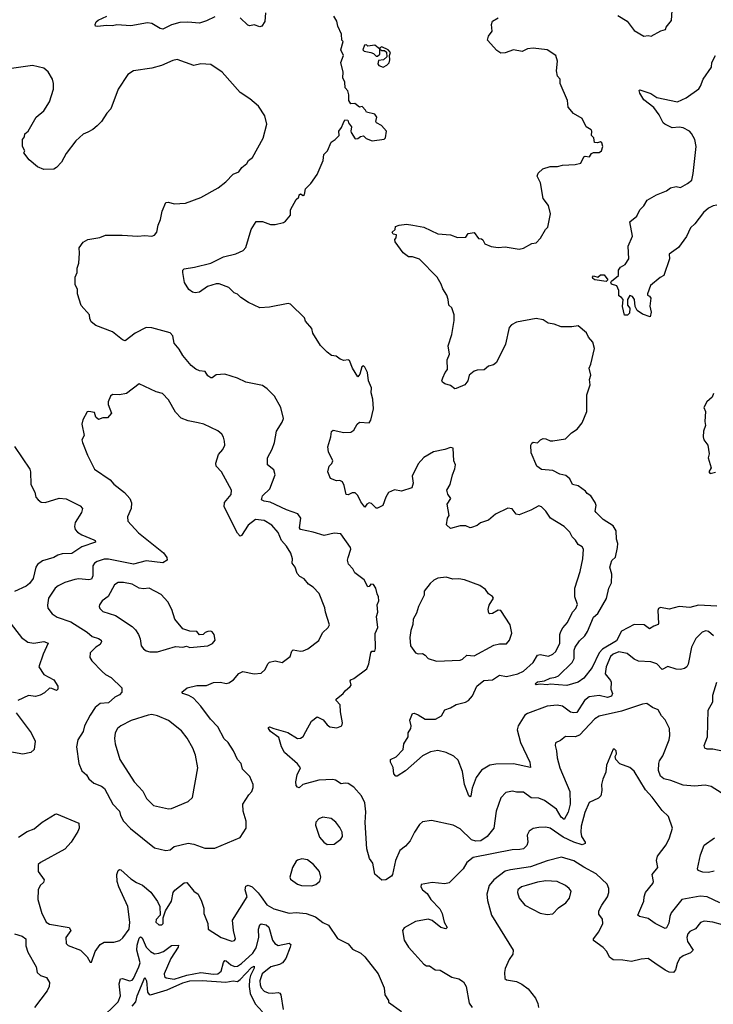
# Model space of a CAD drawing. Extents: x 2056909 to 2160450, y 827444 to 1016825.
# Tile 441 of 501: x 2114483 to 2119429, y 993658 to 1000680. Entities that reach past the tile are written whole.
import ezdxf

# ---------------------------------------------------------------- set-up
doc = ezdxf.new("R2010")
doc.units = 0

msp = doc.modelspace()

# ---------------------------------------------------------------- linework, layer by layer
at = {"layer": '0CON10XD'}
for points in [[(2118749.5, 1000709.5), (2118815, 1000668.8), (2118865, 1000602.5), (2118935, 1000562.5), (2118965, 1000567.5), (2118986.4, 1000563.6), (2119055, 1000600), (2119089.3, 1000610.7), (2119093.9, 1000626.1), (2119131.2, 1000675), (2119136.2, 1000745)], [(2115875, 1000700), (2115815, 1000671.4), (2115765, 1000656), (2115682.7, 1000662.7), (2115625, 1000659.2), (2115565, 1000642.5), (2115503.6, 1000613.6), (2115485, 1000616.7), (2115425, 1000653.8), (2115395, 1000657.5), (2115274.1, 1000635.9), (2115175.9, 1000644.1), (2115143.9, 1000636.1), (2115105, 1000638.6), (2115035, 1000630.8), (2115023.8, 1000635), (2115022, 1000645), (2115028, 1000665), (2115042.1, 1000677.9), (2115105, 1000705.7)], [(2117662.5, 995812.5), (2117684.5, 995825.5), (2117711.7, 995858.3), (2117743.8, 995926.2), (2117793, 995967), (2117855, 995973.1), (2117905, 996005.3), (2117955, 995996.4), (2118035, 996015.4), (2118075, 996034.5), (2118145.6, 996095), (2118175, 996148.8), (2118195, 996152), (2118255, 996140.6), (2118285, 996155.6), (2118305.3, 996174.7), (2118334.5, 996235), (2118335.6, 996295), (2118342.8, 996317.2), (2118356.4, 996343.6), (2118388.7, 996381.3), (2118424.7, 996455.3), (2118448, 996482), (2118460.2, 996509.8), (2118441.5, 996565), (2118441.4, 996625), (2118480, 996745), (2118500, 996835), (2118504.2, 996904.2), (2118495, 996921.2), (2118465, 996938), (2118447.4, 996967.4), (2118422.1, 996992.1), (2118405.6, 997025.6), (2118365.7, 997065.7), (2118267.5, 997125), (2118233.8, 997175), (2118203.8, 997205), (2118185, 997214), (2118127.6, 997182.4), (2118045, 997150), (2118023.9, 997153.9), (2117995, 997191.4), (2117965, 997197.1), (2117875, 997153.1), (2117825, 997112), (2117768.3, 997091.7), (2117745, 997074), (2117705, 997058), (2117695, 997056.2), (2117665, 997070), (2117625, 997071.2), (2117555, 997051.2), (2117527, 997077), (2117533.8, 997125), (2117546.2, 997145), (2117531.2, 997225), (2117556.7, 997265), (2117536.4, 997296.4), (2117530, 997325), (2117553.3, 997365), (2117570, 997435), (2117587, 997477), (2117590, 997505), (2117580, 997535), (2117573.6, 997623.6), (2117555, 997628.8), (2117515, 997614.2), (2117435, 997598.9), (2117365, 997557.5), (2117325, 997513.3), (2117282.5, 997425), (2117290, 997375), (2117278.3, 997341.7), (2117205, 997317.5), (2117155, 997326.2), (2117112.5, 997307.5), (2117094, 997275), (2117072.5, 997215), (2117035, 997196.7), (2117025, 997196.7), (2116990.5, 997230.5), (2116975.8, 997235.8), (2116957.5, 997225), (2116943.9, 997203.9), (2116915, 997240.6), (2116895, 997285.8), (2116875, 997307.1), (2116854.4, 997305.6), (2116825, 997291.4), (2116811.2, 997295), (2116797.3, 997357.3), (2116783.8, 997385), (2116765, 997392.9), (2116741.7, 997391.7), (2116698.3, 997408.3), (2116679.2, 997455), (2116689.4, 997495), (2116708, 997515), (2116716.2, 997535), (2116685, 997597.5), (2116679.2, 997635), (2116702, 997705), (2116706.4, 997743.6), (2116717.5, 997752.5), (2116795, 997737.1), (2116845, 997739.2), (2116865, 997754), (2116888.9, 997795), (2116905, 997809.4), (2116975, 997804), (2116987, 997823), (2117005.5, 997905.5), (2117000.8, 997975), (2116988.3, 998018.3), (2116990.8, 998055), (2116970.8, 998105), (2116963.8, 998165), (2116945, 998203.3), (2116935, 998211.2), (2116922, 998205), (2116907.5, 998152.5), (2116895, 998132.5), (2116855.6, 998195), (2116835, 998248.8), (2116825, 998253.8), (2116795, 998250), (2116768.3, 998258.3), (2116739.5, 998279.5), (2116706.4, 998286.4), (2116675, 998310), (2116627.7, 998357.7), (2116574.1, 998444.1), (2116567, 998477), (2116521.2, 998531.2), (2116513.3, 998555), (2116415, 998652.5), (2116397, 998657), (2116265, 998631.2), (2116195, 998626.2), (2116115, 998664), (2116059.5, 998699.5), (2116035, 998723.3), (2116012.7, 998732.7), (2115975, 998771.2), (2115905.8, 998795.8), (2115885, 998795.8), (2115822.3, 998777.7), (2115764.1, 998735.9), (2115735, 998731.2), (2115715, 998738), (2115690, 998755), (2115658, 998805), (2115646.4, 998876.4), (2115646.7, 998895), (2115655, 998903.3), (2115730, 998915), (2115845, 998943.8), (2115935, 998988.8), (2116025, 999009.2), (2116076.7, 999035), (2116095.8, 999055), (2116132.9, 999185), (2116168.3, 999241.7), (2116215, 999242), (2116270.3, 999220.3), (2116305, 999219.2), (2116365, 999233.8), (2116377.7, 999242.3), (2116413.3, 999285), (2116413.8, 999325), (2116455, 999397.5), (2116472.5, 999415), (2116475, 999430), (2116485, 999437.5), (2116505, 999427.5), (2116515, 999432.5), (2116521.2, 999475), (2116557.9, 999512.1), (2116603.2, 999576.8), (2116646, 999675), (2116651.7, 999718.3), (2116676.7, 999745), (2116703.6, 999806.4), (2116732.5, 999825), (2116760, 999855), (2116757.5, 999885), (2116778.7, 999911.3), (2116790.3, 999939.7), (2116802.5, 999965), (2116822.5, 999962.5), (2116827.5, 999945), (2116850, 999915), (2116843.3, 999885), (2116846.7, 999875), (2116875, 999830), (2116895, 999832.5), (2116913, 999847), (2116935, 999852.5), (2116953.9, 999833.9), (2116996.4, 999816.4), (2117081.7, 999828.3), (2117091.7, 999838.3), (2117097.5, 999885), (2117062.5, 999925), (2117026.7, 999945), (2117023.3, 999955), (2117030, 999985), (2117015, 1000006.7), (2116955, 1000020), (2116950, 1000035), (2116925, 1000060), (2116905, 1000057.5), (2116871.7, 1000081.7), (2116845, 1000080), (2116830, 1000105), (2116830, 1000145), (2116822.5, 1000172.5), (2116803.3, 1000195), (2116802.5, 1000235), (2116786.7, 1000265), (2116790, 1000305), (2116773.3, 1000375), (2116792.5, 1000425), (2116773.3, 1000465), (2116790, 1000525), (2116780, 1000535), (2116777, 1000577), (2116751.2, 1000635), (2116745, 1000670), (2116722.5, 1000705)], [(2116235, 1000730), (2116231.7, 1000668.3), (2116210, 1000635), (2116195, 1000628.8), (2116155, 1000643.8), (2116125, 1000636.7), (2116110.5, 1000640.5), (2116055, 1000693.3)], [(2117285.8, 999215.8), (2117365, 999201.2), (2117465, 999153.8), (2117556.1, 999146.1), (2117605, 999127.5), (2117665, 999130), (2117680, 999155), (2117725, 999162.5), (2117755, 999120), (2117777, 999117), (2117785, 999110), (2117800.7, 999080.7), (2117845, 999063.3), (2117895, 999056.7), (2117945, 999060), (2118045, 999044), (2118075, 999051.2), (2118135, 999083.3), (2118165, 999090), (2118197.3, 999122.7), (2118232.5, 999185), (2118248.3, 999201.7), (2118268, 999295), (2118253.3, 999355), (2118216.1, 999406.1), (2118196.1, 999516.1), (2118174.2, 999565), (2118181.2, 999585), (2118213.9, 999616.1), (2118265, 999633.3), (2118317.5, 999632.5), (2118355, 999642.5), (2118443.6, 999646.4), (2118485, 999657.5), (2118505, 999702.5), (2118515, 999706.7), (2118547.5, 999702.5), (2118560, 999725), (2118575, 999732.5), (2118615, 999733.3), (2118632.5, 999745), (2118641.2, 999775), (2118635, 999802.5), (2118625, 999810), (2118602.5, 999802.5), (2118582.5, 999805), (2118577, 999837), (2118560, 999855), (2118562.5, 999885), (2118557.5, 999895), (2118522.5, 999915), (2118493.8, 999975), (2118431.2, 1000011.2), (2118395, 1000057.5), (2118388.8, 1000105), (2118337.5, 1000225), (2118336.7, 1000255), (2118317, 1000277), (2118312, 1000315), (2118318.8, 1000385), (2118306.7, 1000425), (2118245, 1000464.2), (2118145, 1000476), (2118105, 1000472), (2118065, 1000454), (2118004.3, 1000465.7), (2117945, 1000443.3), (2117915, 1000442.5), (2117885, 1000460), (2117820, 1000535), (2117826.7, 1000563.3), (2117851.7, 1000598.3), (2117847.5, 1000645), (2117855, 1000670), (2117895, 1000692.5)], [(2117035, 1000420), (2117050, 1000435), (2117050, 1000470), (2117015, 1000497.5), (2116965, 1000492.5), (2116955, 1000500), (2116941.7, 1000498.3), (2116930, 1000465), (2116940, 1000455), (2116987, 1000447), (2117005, 1000440), (2117025, 1000420), (2117035, 1000420)], [(2117075, 1000342.5), (2117100, 1000355), (2117117, 1000373), (2117122.5, 1000395), (2117120, 1000425), (2117127.5, 1000445), (2117110, 1000465), (2117065, 1000487.5), (2117051.7, 1000478.3), (2117050, 1000470), (2117065, 1000460), (2117085, 1000460), (2117098.3, 1000448.3), (2117100, 1000415), (2117077, 1000393), (2117041.7, 1000388.3), (2117037.5, 1000365), (2117045, 1000352.5), (2117075, 1000342.5)], [(2119485, 995166), (2119415, 995212), (2119372.3, 995222.3), (2119295, 995214.4), (2119215, 995221.5), (2119125.4, 995255.4), (2119076.3, 995266.3), (2119052.2, 995285), (2119037.5, 995325), (2119040, 995375), (2119045.5, 995394.5), (2119069.1, 995430.9), (2119114.3, 995545), (2119120, 995575), (2119115.8, 995625), (2119085, 995686.7), (2119060, 995715), (2119035, 995758.8), (2118995, 995774), (2118955, 995803.8), (2118925, 995800), (2118775, 995748.2), (2118615, 995713.9), (2118585, 995694.5), (2118475, 995578.2), (2118445, 995565.4), (2118375, 995567.5), (2118340.5, 995539.5), (2118305, 995522.5), (2118300.8, 995505), (2118311.9, 995465), (2118315.6, 995415.6), (2118335.8, 995344.2), (2118405.5, 995175), (2118409.1, 995085), (2118395, 995029.2), (2118365, 994975.7), (2118345, 994993.6), (2118310.3, 995050.3), (2118225, 995112.1), (2118185, 995128.5), (2118131.1, 995131.1), (2118075, 995170.5), (2118025, 995171.5), (2117998.3, 995178.3), (2117950.6, 995169.4), (2117915, 995131.2), (2117881.4, 995035), (2117863.1, 994915), (2117816.2, 994855), (2117770.8, 994825), (2117735, 994820.7), (2117705, 994830.7), (2117625, 994909.4), (2117575, 994936.9), (2117418.8, 994968.8), (2117355, 994960), (2117335, 994941.2), (2117297.5, 994885), (2117268, 994825), (2117235, 994786.2), (2117194.2, 994755), (2117161.9, 994685), (2117142.3, 994585), (2117135, 994573.1), (2117093.9, 994546.1), (2117065, 994543.3), (2117015, 994586.2), (2117000, 994665), (2116978.3, 994698.3), (2116958, 994768), (2116946.7, 994955), (2116951.3, 995031.3), (2116943.3, 995095), (2116920.8, 995145), (2116866.4, 995206.4), (2116825, 995232.5), (2116805, 995235.7), (2116775, 995230), (2116735, 995256.5), (2116715, 995262.1), (2116615, 995256.2), (2116502.5, 995225), (2116475, 995203.3), (2116465, 995206.2), (2116455, 995220), (2116452.5, 995245), (2116460.5, 995295), (2116485.8, 995345), (2116465, 995372.9), (2116371.5, 995455), (2116349.1, 995495), (2116331.1, 995561.1), (2116272.5, 995605), (2116256.2, 995625), (2116256.7, 995633.3), (2116265, 995638), (2116294.2, 995624.2), (2116395, 995595.8), (2116465, 995553.8), (2116485, 995556.2), (2116505, 995568.8), (2116523, 995603), (2116562.9, 995677.1), (2116605, 995708.8), (2116646.7, 995686.7), (2116675, 995650.8), (2116695, 995637.1), (2116745, 995630.8), (2116780, 995645), (2116785.8, 995665), (2116770, 995745), (2116768, 995795), (2116740.8, 995825), (2116740, 995835), (2116790, 995875), (2116803.3, 995895), (2116838.8, 995925), (2116846.2, 995935), (2116840, 995965), (2116845, 995972.5), (2116865, 995981.2), (2116958.5, 996051.5), (2116972.8, 996087.2), (2116986.2, 996165), (2116995, 996176.2), (2117015, 996177.5), (2117021.2, 996195), (2117017.3, 996302.7), (2117037.5, 996345), (2117028, 996425), (2117037.5, 996455), (2117032.5, 996507.5), (2117044, 996536), (2117042.5, 996565), (2117031.4, 996585), (2117022, 996625), (2117005, 996653.3), (2116987.5, 996655), (2116975, 996637.5), (2116965, 996636.7), (2116938.6, 996685), (2116872.5, 996735), (2116858, 996765), (2116828.3, 996798.3), (2116821.2, 996825), (2116825.8, 996844.2), (2116843.3, 996905), (2116841.2, 996915), (2116774.1, 997014.1), (2116725, 997019.4), (2116655, 997000.9), (2116575, 997026.2), (2116485, 997044.4), (2116477.1, 997057.1), (2116488.1, 997125), (2116466.3, 997156.3), (2116385, 997184.1), (2116269.1, 997239.1), (2116225, 997247.3), (2116207, 997257), (2116214.4, 997285), (2116265.5, 997335), (2116304.2, 997435), (2116295, 997470), (2116250, 997505), (2116249.2, 997555), (2116282.6, 997617.4), (2116299.4, 997665), (2116313.1, 997745), (2116355, 997810), (2116364, 997835), (2116345.8, 997915), (2116298.8, 997995), (2116248.3, 998048.3), (2116215, 998072), (2116095, 998096.2), (2116035, 998124), (2115945, 998151.2), (2115885, 998148), (2115855, 998126.7), (2115845, 998126.2), (2115825, 998141.2), (2115805, 998171.2), (2115765, 998175.6), (2115738, 998188), (2115705, 998214.3), (2115645.7, 998285.7), (2115620.7, 998330.7), (2115585, 998373.3), (2115575.8, 998425), (2115555, 998447.1), (2115425, 998483.3), (2115385, 998484.2), (2115306.2, 998445), (2115235, 998388.8), (2115215.9, 998395.9), (2115145, 998453.8), (2115025, 998498.8), (2114992.5, 998525), (2114981.7, 998548.3), (2114980, 998575), (2114921.7, 998641.7), (2114895.8, 998725), (2114893.8, 998755), (2114877.5, 998792.5), (2114878.8, 998845), (2114892, 998878), (2114892.3, 998907.7), (2114903.8, 998945), (2114910, 999015), (2114907, 999053), (2114935, 999093.3), (2114967.7, 999112.3), (2115055, 999128), (2115095, 999143.8), (2115214.1, 999144.1), (2115325, 999135.6), (2115375, 999140), (2115424.1, 999135.9), (2115445, 999144.2), (2115460, 999165), (2115471.2, 999215), (2115488, 999255), (2115498.8, 999315), (2115524.1, 999375.9), (2115545, 999378.8), (2115585, 999367.5), (2115665, 999372), (2115775, 999411.2), (2115898.6, 999481.4), (2115953.3, 999525), (2116005, 999578), (2116045, 999596.2), (2116066.7, 999625), (2116103.3, 999655), (2116115, 999676.2), (2116142.5, 999697.5), (2116218.1, 999835), (2116244.4, 999935), (2116230.8, 999995), (2116185, 1000063.8), (2116123.8, 1000115), (2116055, 1000160), (2115926.2, 1000305), (2115845, 1000361.2), (2115775, 1000366.2), (2115725, 1000354.2), (2115605, 1000395.6), (2115575, 1000390), (2115495, 1000353.1), (2115425, 1000333.8), (2115295, 1000315.8), (2115255, 1000290), (2115186, 1000185), (2115133.8, 1000045), (2115105, 1000013.3), (2115066.2, 999955), (2115035.9, 999924.1), (2115005, 999896.7), (2114967.5, 999877.5), (2114935, 999863.3), (2114884.1, 999815.9), (2114815, 999726.7), (2114780, 999665), (2114745, 999626.7), (2114725, 999613.3), (2114655, 999612.5), (2114610.7, 999630.7), (2114550.7, 999680.7), (2114511.7, 999731.7), (2114520, 999745), (2114502.5, 999775), (2114502.5, 999825), (2114517.5, 999845), (2114520, 999865), (2114542.5, 999885), (2114600, 999985), (2114655, 1000031.2), (2114694.2, 1000095), (2114724.2, 1000185), (2114724.2, 1000225), (2114715.6, 1000255.6), (2114685, 1000308.8), (2114655.5, 1000335.5), (2114575, 1000352.9), (2114275, 1000310)], [(2119455, 999356.9), (2119427.9, 999352.1), (2119395, 999336), (2119359.2, 999305), (2119296.8, 999223.2), (2119266.2, 999195), (2119238.8, 999135), (2119180, 999055), (2119115, 999007.5), (2119116, 998975), (2119077.5, 998855), (2119049.3, 998840.7), (2118982.5, 998785), (2118960, 998725), (2118960, 998715), (2118975, 998707.5), (2118983.3, 998695), (2118976.4, 998636.4), (2118986.2, 998595), (2118978.3, 998561.7), (2118925, 998580), (2118887, 998607), (2118872.5, 998635), (2118866.7, 998685), (2118852.5, 998705), (2118835, 998712.5), (2118816.7, 998685), (2118817.5, 998645), (2118833, 998623), (2118832.5, 998587.5), (2118816.4, 998573.6), (2118795, 998572.5), (2118782.5, 998635), (2118786.7, 998685), (2118775, 998700), (2118755, 998710), (2118755, 998750), (2118741.7, 998781.7), (2118702.5, 998795), (2118697.5, 998805), (2118702.5, 998815), (2118753.8, 998855), (2118753.3, 998895), (2118767.5, 998915), (2118800, 998935), (2118826.4, 998973.6), (2118823.3, 999065), (2118853.6, 999136.4), (2118835, 999237.5), (2118885, 999280), (2118906.4, 999323.6), (2118935, 999352.5), (2118957.7, 999392.3), (2119025, 999432), (2119095, 999460), (2119125, 999480.8), (2119165, 999490.8), (2119195, 999484.2), (2119245, 999512), (2119276, 999535), (2119285.6, 999584.4), (2119306.5, 999775), (2119296.9, 999825), (2119275, 999867.5), (2119259.2, 999885), (2119215, 999910), (2119185, 999914), (2119135, 999910), (2119084.5, 999934.5), (2119072.5, 999945), (2119042.1, 1000002.1), (2119005, 1000054), (2118935, 1000108.8), (2118904.2, 1000155), (2118900, 1000175), (2118905, 1000180), (2118985, 1000153.8), (2119026.1, 1000126.1), (2119175, 1000095.5), (2119235, 1000122.5), (2119325, 1000187.5), (2119337.5, 1000205), (2119356, 1000255), (2119417.4, 1000342.6), (2119420, 1000375), (2119444, 1000425)], [(2119455, 996497.1), (2119324.1, 996505.9), (2119262.9, 996487.1), (2119185, 996495.2), (2119115, 996476.5), (2119051.9, 996488.1), (2119038.3, 996481.7), (2119032.7, 996467.3), (2119039.2, 996375), (2119035, 996366.7), (2119005, 996355.8), (2118975, 996335.7), (2118935.3, 996365.3), (2118865, 996367.1), (2118775, 996319.2), (2118738.4, 996251.6), (2118639.9, 996190.1), (2118614.6, 996165), (2118565, 996061.5), (2118505, 995983.3), (2118466.2, 995955), (2118385, 995933.1), (2118265, 995941.2), (2118244.1, 995935.9), (2118195, 995941.9), (2118165, 995936.7), (2118160, 995945), (2118175, 995958.6), (2118225, 995964.2), (2118265, 995984.4), (2118305, 995990.9), (2118325, 996000.5), (2118422.2, 996095), (2118437.7, 996125), (2118437.5, 996185), (2118443.1, 996205), (2118475, 996250.9), (2118514.2, 996285.7), (2118533.2, 996316.8), (2118575, 996419.4), (2118605.4, 996445), (2118667.5, 996552.5), (2118685.3, 996625), (2118703.2, 996665), (2118704.6, 996725), (2118690.3, 996775), (2118705, 996824.2), (2118731.7, 996848.3), (2118746.1, 996915), (2118748.4, 996945), (2118739.2, 996975), (2118735.9, 997035), (2118715, 997070), (2118644.2, 997115), (2118594.3, 997165), (2118587.8, 997175), (2118593.9, 997215), (2118587.8, 997237.8), (2118555, 997284), (2118530.3, 997300.3), (2118518.9, 997318.9), (2118465, 997356.2), (2118425.7, 997365.7), (2118406.1, 997406.1), (2118378.5, 997428.5), (2118335, 997438.1), (2118285, 997465.6), (2118205, 997472), (2118170, 997495), (2118130.7, 997590.7), (2118127.5, 997645), (2118135, 997660), (2118145, 997667.5), (2118175, 997662.5), (2118196.7, 997685), (2118215, 997694), (2118235, 997692), (2118265, 997676.7), (2118285, 997676.7), (2118375, 997690), (2118418.8, 997735), (2118459.1, 997760.9), (2118493.8, 997805), (2118528, 997885), (2118527.5, 998005), (2118550.6, 998075), (2118546.2, 998115), (2118555.6, 998145), (2118544.3, 998195), (2118556.5, 998223.5), (2118582.9, 998335), (2118571.2, 998381.2), (2118538.8, 998415), (2118525, 998446.7), (2118465, 998497.5), (2118420.5, 998489.5), (2118345, 998488.8), (2118295, 998508.8), (2118252.5, 998515), (2118215, 998540), (2118165, 998550), (2118025, 998524), (2117990, 998505), (2117974.4, 998485.6), (2117947.1, 998365), (2117883.8, 998235), (2117861.7, 998218.3), (2117825, 998208.8), (2117795, 998182), (2117745, 998180), (2117725, 998173.3), (2117688.8, 998145), (2117678.8, 998105), (2117656.2, 998075), (2117595, 998050), (2117585, 998047.5), (2117555, 998072.5), (2117515, 998082.5), (2117497.5, 998095), (2117493.3, 998105), (2117500, 998125), (2117517.5, 998165), (2117533.8, 998185), (2117531.2, 998255), (2117548.8, 998295), (2117538.8, 998355), (2117564, 998435), (2117582, 998535), (2117580.8, 998575), (2117565.7, 998625), (2117542, 998645), (2117538.9, 998685), (2117528.1, 998715), (2117499.7, 998759.7), (2117488.1, 998795), (2117460, 998845), (2117335, 998973.3), (2117285, 998990), (2117255, 998990), (2117217, 999017), (2117160, 999095), (2117158.3, 999111.7), (2117167.5, 999125), (2117170, 999145), (2117145, 999150), (2117140, 999165), (2117160, 999185), (2117163.3, 999205), (2117190, 999215), (2117242.3, 999222.3), (2117285.8, 999215.8)], [(2118665, 998813.3), (2118585, 998824), (2118570, 998835), (2118567.5, 998845), (2118575, 998852.5), (2118605, 998843.3), (2118625, 998860), (2118651.7, 998861.7), (2118676.7, 998825), (2118665, 998813.3)], [(2115525, 994754.2), (2115555, 994760), (2115585, 994784.4), (2115685, 994807.8), (2115725, 994801.5), (2115802.3, 994772.3), (2115875, 994771.4), (2116055, 994848.8), (2116098, 994915), (2116098, 994965), (2116075.7, 995035), (2116074.3, 995085), (2116117.5, 995152.5), (2116138.8, 995175), (2116148, 995205), (2116147.5, 995225), (2116125, 995282.5), (2116072, 995335), (2116062.5, 995375), (2116036, 995405), (2116007.5, 995465), (2115969.2, 995525), (2115941.4, 995551.4), (2115896.1, 995636.1), (2115842.4, 995692.4), (2115775, 995785.6), (2115721.7, 995841.7), (2115689.5, 995860.5), (2115645, 995874), (2115640, 995885), (2115676.7, 995915), (2115745, 995933.1), (2115815, 995932.5), (2115865, 995954), (2115915, 995955.6), (2115955, 995945.8), (2115975, 995950.8), (2116007.2, 995972.8), (2116045, 996018.6), (2116075, 996032.2), (2116154.1, 996015.9), (2116205, 996020), (2116233.6, 996046.4), (2116252.4, 996087.6), (2116265, 996099.2), (2116305, 996108), (2116355, 996096.2), (2116411.9, 996138.1), (2116423.3, 996176.7), (2116433, 996187), (2116485, 996177.5), (2116505, 996180), (2116536.6, 996193.4), (2116615, 996253.8), (2116641.3, 996308.7), (2116683.8, 996345), (2116692, 996365), (2116662.5, 996455), (2116660, 996485), (2116617.4, 996587.4), (2116575, 996634), (2116542, 996655), (2116511.5, 996691.5), (2116479.7, 996709.7), (2116461.3, 996731.3), (2116447.5, 996775), (2116426, 996805), (2116427.1, 996835), (2116415.8, 996875), (2116385.6, 996925), (2116348.9, 996965), (2116325, 997023.3), (2116280, 997075), (2116225, 997108.5), (2116165, 997115.5), (2116112.2, 997075), (2116065, 997000.8), (2116055, 996998.1), (2116035, 997018.9), (2115940, 997205), (2115944.1, 997235.9), (2115990.6, 997295), (2115992.5, 997325), (2115922, 997455), (2115882.9, 997495), (2115882.1, 997517.9), (2115900.9, 997579.1), (2115932, 997615), (2115945.6, 997645), (2115944.3, 997674.3), (2115935, 997702.5), (2115924, 997725), (2115895, 997747.1), (2115796.1, 997796.1), (2115755, 997804.5), (2115685, 997818.9), (2115635, 997838), (2115595, 997881.2), (2115545, 997970), (2115501.2, 998015), (2115455, 998026.9), (2115335, 998083.3), (2115245, 998014.2), (2115195, 998005.8), (2115143.9, 998006.1), (2115130, 997995), (2115112.5, 997955), (2115113, 997937), (2115137.5, 997875), (2115108.3, 997841.7), (2115075, 997840), (2115045, 997828.8), (2115026.7, 997845), (2115015, 997880), (2114975, 997886.7), (2114965, 997882.5), (2114934.1, 997825.9), (2114926.2, 997795), (2114943.3, 997715), (2114926.7, 997685), (2114930, 997665), (2114966, 997575), (2115016.7, 997475), (2115128.9, 997398.9), (2115155, 997368.6), (2115229.1, 997309.1), (2115269.2, 997265), (2115280, 997235), (2115277.1, 997195), (2115250.8, 997135), (2115254.2, 997105), (2115329.8, 997019.8), (2115509.1, 996879.1), (2115532.5, 996845), (2115533.8, 996825), (2115502.5, 996807.5), (2115385, 996820), (2115295, 996798.4), (2115115, 996831.9), (2115085, 996832), (2115035, 996817.3), (2115015, 996804.2), (2115004.4, 996785), (2115005.3, 996715), (2114995, 996690.5), (2114975, 996684.6), (2114905, 996691.8), (2114875, 996687.3), (2114805, 996666.7), (2114756.8, 996643.2), (2114734.6, 996625.4), (2114687.5, 996555), (2114680, 996505), (2114684.4, 996484.4), (2114715, 996444.2), (2114749.8, 996419.8), (2114846.2, 996385), (2114965, 996311.5), (2115000.4, 996280.4), (2115045, 996267.9), (2115064.2, 996255), (2115067.1, 996245), (2115057.3, 996225), (2115025, 996204.5), (2114986, 996165), (2114982.7, 996132.7), (2114997, 996107), (2115071.3, 996031.3), (2115095, 996010.8), (2115135, 995990), (2115210, 995915), (2115211.2, 995885), (2115195, 995866), (2115160.2, 995849.8), (2115115, 995808.1), (2115056.6, 995803.4), (2115020.8, 995775), (2114985, 995721.2), (2114945.6, 995645), (2114934.2, 995605), (2114897.1, 995545), (2114888.6, 995495), (2114905.6, 995375), (2114925, 995323.8), (2114959.2, 995295), (2114976.9, 995266.9), (2115011.2, 995235), (2115065, 995214.5), (2115086.6, 995196.6), (2115148, 995085), (2115194.2, 995035), (2115201.9, 995005), (2115223.4, 994963.4), (2115272, 994912), (2115443.8, 994773.8), (2115525, 994754.2)], [(2119430, 998015), (2119420.7, 997989.3), (2119382.5, 997955), (2119362.5, 997915), (2119373.3, 997885), (2119368.8, 997815), (2119373.8, 997785), (2119360, 997745), (2119356.2, 997705), (2119361.2, 997685), (2119391.2, 997645), (2119398.8, 997585), (2119393.3, 997555), (2119413.3, 997485), (2119397.5, 997455), (2119406.4, 997443.6), (2119445, 997452.5)], [(2114445.7, 997635.7), (2114554.2, 997474.2), (2114560.8, 997455), (2114561.2, 997365), (2114590, 997310), (2114598.8, 997275), (2114613.8, 997255), (2114635, 997240), (2114665, 997238), (2114765, 997266.9), (2114814.2, 997264.2), (2114913.2, 997213.2), (2114930.8, 997195), (2114924.5, 997165.5), (2114877.5, 997095), (2114874.3, 997065.7), (2114879.4, 997045), (2114895, 997025.8), (2114925.5, 997005.5), (2115011.3, 996971.3), (2115021.2, 996965), (2115023.3, 996955), (2114925, 996920.3), (2114855, 996873.1), (2114785, 996872.1), (2114755, 996861.1), (2114726.2, 996845), (2114645, 996821.2), (2114609.4, 996795), (2114597.3, 996775), (2114579.1, 996695), (2114551.7, 996658.3), (2114529, 996641), (2114445, 996602.5)], [(2117455, 996105.8), (2117625, 996112.9), (2117640.3, 996119.7), (2117670.9, 996149.1), (2117725, 996142.9), (2117865, 996218.6), (2117905, 996230), (2117955, 996230), (2117975.8, 996254.2), (2117992.5, 996305), (2117980, 996365), (2117915, 996466.2), (2117895, 996469.2), (2117855, 996445.8), (2117835, 996443.8), (2117828.8, 996448.8), (2117824.1, 996474.1), (2117831.4, 996505), (2117862, 996555), (2117855, 996566.2), (2117825.8, 996585.8), (2117805.7, 996615.7), (2117765, 996645.8), (2117655, 996685.6), (2117615, 996692.9), (2117571.4, 996691.4), (2117525, 996703.5), (2117465, 996697.1), (2117437, 996683), (2117410.5, 996659.5), (2117366.7, 996605), (2117366.2, 996575), (2117327.1, 996495), (2117312.7, 996447.3), (2117288.8, 996405), (2117286.2, 996366.2), (2117271.2, 996325), (2117266, 996275), (2117270, 996215), (2117305, 996163.8), (2117325, 996158), (2117355, 996161.2), (2117375, 996148.8), (2117395, 996124.2), (2117455, 996105.8)], [(2115411.3, 996171.3), (2115465, 996172), (2115595, 996209.2), (2115645, 996206), (2115671.7, 996211.7), (2115695, 996204), (2115824.1, 996215.9), (2115858.8, 996231.2), (2115876.7, 996255), (2115868.8, 996295), (2115855.7, 996315.7), (2115845, 996320), (2115823.9, 996316.1), (2115805, 996310), (2115790, 996295), (2115765, 996293.3), (2115745, 996317.5), (2115695, 996319.2), (2115645, 996336.7), (2115590, 996405), (2115567.5, 996475), (2115539.7, 996529.7), (2115491.7, 996581.7), (2115405, 996625.8), (2115365, 996621.4), (2115335, 996625.6), (2115283.8, 996653.8), (2115222.7, 996667.3), (2115185, 996665.6), (2115159.1, 996650.9), (2115113.5, 996566.5), (2115070, 996535), (2115051.7, 996508.3), (2115050, 996495), (2115055, 996480), (2115075, 996460), (2115165, 996430), (2115285, 996351.9), (2115309.1, 996329.1), (2115330, 996295), (2115341.9, 996265), (2115350, 996215), (2115365, 996194), (2115385, 996179.2), (2115411.3, 996171.3)], [(2114405, 996390), (2114494.5, 996274.5), (2114541.3, 996241.3), (2114583.7, 996233.7), (2114655.4, 996245.4), (2114686.7, 996235), (2114649.5, 996155), (2114620, 996065), (2114655, 996010), (2114725, 995972.5), (2114753.6, 995926.4), (2114753.9, 995906.1), (2114745, 995896.7), (2114711.3, 995911.3), (2114695, 995911.9), (2114659.8, 995880.2), (2114627.8, 995862.2), (2114595, 995854.4), (2114545, 995861.2), (2114468.8, 995825)], [(2119431.2, 996285), (2119395, 996316.2), (2119375, 996321.2), (2119348.8, 996311.2), (2119305, 996266.7), (2119272.9, 996205), (2119250, 996085), (2119240, 996065), (2119225, 996052.9), (2119195, 996045.6), (2119165, 996047.5), (2119105, 996068), (2119065, 996045.6), (2119027.3, 996087.3), (2118985, 996101.1), (2118895, 996104.4), (2118865, 996118.9), (2118815, 996161.1), (2118755, 996171.2), (2118715, 996155.3), (2118695, 996139.1), (2118665.3, 996065), (2118658.9, 996015), (2118695, 995968.1), (2118700.9, 995955), (2118697.5, 995905), (2118710.5, 995875), (2118704.3, 995855), (2118675, 995845.4), (2118615, 995859.6), (2118545, 995850.5), (2118511.5, 995825), (2118455, 995739.6), (2118435, 995736), (2118411.1, 995741.1), (2118354, 995785), (2118315, 995792.7), (2118245, 995784.4), (2118105, 995732.5), (2118085, 995720), (2118037.1, 995645), (2118030.9, 995615), (2118053.8, 995525), (2118121.2, 995385), (2118125, 995347.5), (2118005, 995372.7), (2117877.9, 995372.1), (2117835.5, 995364.5), (2117775, 995328), (2117738.9, 995275), (2117709.2, 995200.8), (2117699.2, 995145), (2117695, 995138.8), (2117685, 995144), (2117655.3, 995225.3), (2117639.8, 995319.8), (2117609.3, 995399.3), (2117577.8, 995427.8), (2117525, 995454.4), (2117465, 995468.9), (2117411.9, 995458.1), (2117355, 995429.4), (2117235, 995322.9), (2117175, 995286.2), (2117165, 995286.2), (2117152.1, 995302.1), (2117147, 995347), (2117126, 995385), (2117127.5, 995405), (2117166.8, 995423.2), (2117216.7, 995475), (2117221.2, 995515), (2117253.3, 995565), (2117254, 995595), (2117271.2, 995625), (2117273.8, 995645), (2117264.2, 995685), (2117285, 995731.2), (2117295, 995733.8), (2117325, 995723.8), (2117375, 995691.4), (2117447.9, 995692.1), (2117490, 995715), (2117515, 995759.2), (2117555, 995772.5), (2117594.6, 995795.4), (2117662.5, 995812.5)], [(2119505, 995461.2), (2119425, 995476.9), (2119385, 995477.1), (2119368.8, 995485), (2119364.3, 995505), (2119388.5, 995565), (2119390.2, 995660.2), (2119393.6, 995755), (2119425.4, 995815), (2119426.9, 995863.1), (2119455.3, 995955)], [(2114457.3, 995737.3), (2114564, 995595), (2114592.5, 995535), (2114585.8, 995475), (2114562.5, 995455), (2114505, 995442.9), (2114385, 995463.1)], [(2115545, 995052.2), (2115565, 995054.3), (2115683.3, 995105), (2115715.8, 995134.2), (2115753.8, 995345), (2115736.5, 995435), (2115716.9, 995485), (2115677.5, 995557.5), (2115637.6, 995607.6), (2115545, 995682), (2115465, 995716.2), (2115425, 995724.5), (2115398.6, 995721.4), (2115278, 995682), (2115205, 995644.3), (2115180.8, 995625), (2115164.3, 995595), (2115158.6, 995555), (2115164.3, 995515), (2115196.9, 995405), (2115299.2, 995245), (2115361.2, 995178.8), (2115387.5, 995125), (2115436.7, 995075), (2115545, 995052.2)], [(2119475, 994381.2), (2119385, 994424.4), (2119335, 994429.5), (2119205, 994405.5), (2119128.1, 994311.9), (2119118.2, 994285), (2119113.1, 994236.9), (2119095, 994203.8), (2119085, 994200), (2119014.1, 994234.1), (2118965, 994271.5), (2118902.5, 994285), (2118890, 994295), (2118934.4, 994395), (2118935.6, 994424.4), (2118946.9, 994455), (2118999.2, 994520.8), (2119001.8, 994535), (2118992.7, 994585), (2119034, 994635), (2119024.3, 994685), (2119032.5, 994715), (2119093.8, 994795), (2119118, 994845), (2119138.8, 994915), (2119108.7, 994998.7), (2119065, 995040.8), (2118994.4, 995135), (2118945, 995188.6), (2118865, 995321.2), (2118835, 995346.2), (2118763.9, 995373.9), (2118733.6, 995403.6), (2118730, 995425), (2118740, 995445), (2118736.2, 995465), (2118725, 995477.5), (2118715, 995477.5), (2118666.7, 995365), (2118663.8, 995315), (2118641.4, 995265), (2118631.9, 995225), (2118633.4, 995183.4), (2118626.2, 995145), (2118611.2, 995128.8), (2118545, 995096.7), (2118514.3, 995025.7), (2118487.8, 994927.8), (2118483.5, 994885), (2118489.1, 994855), (2118514.4, 994815), (2118515, 994804), (2118495, 994794.6), (2118435, 994814.8), (2118359.4, 994849.4), (2118265, 994914.6), (2118235, 994920.8), (2118185, 994920), (2118145, 994911.9), (2118115, 994894), (2118102.2, 994865), (2118107.3, 994815), (2118099.3, 994790.7), (2118075, 994766.7), (2118048.6, 994761.4), (2117995, 994760.6), (2117716.7, 994705), (2117671.1, 994668.9), (2117646.2, 994625), (2117545, 994524), (2117515, 994518), (2117425, 994526), (2117345, 994512.5), (2117343.6, 994496.4), (2117356.2, 994475), (2117389.3, 994449.3), (2117415, 994406), (2117478.9, 994338.9), (2117495.5, 994305), (2117510.6, 994245), (2117532, 994205), (2117522.3, 994197.7), (2117485, 994206.4), (2117425, 994255.7), (2117395, 994265.6), (2117305, 994247.8), (2117225.7, 994204.3), (2117213.8, 994185), (2117225.7, 994115.7), (2117256, 994065), (2117300, 994015), (2117365, 993943.8), (2117385, 993933.8), (2117405, 993933.3), (2117445, 993903.8), (2117481.7, 993901.7), (2117565, 993852.5), (2117615, 993839.2), (2117648.9, 993818.9), (2117666.7, 993785), (2117687.2, 993667.2), (2117708.6, 993635)], [(2114475, 994850.4), (2114535, 994891.1), (2114585, 994910), (2114642.4, 994957.6), (2114735, 995014), (2114745.8, 995015.8), (2114905, 994950), (2114905.7, 994915), (2114898.3, 994891.7), (2114850.8, 994815), (2114805, 994765.7), (2114630.8, 994669.2), (2114615.4, 994654.6), (2114614.5, 994605), (2114656.7, 994545), (2114651.8, 994528.2), (2114628.1, 994505), (2114613.3, 994475), (2114613.1, 994405), (2114640, 994305), (2114660.7, 994269.3), (2114672.5, 994245), (2114695, 994230.6), (2114835.8, 994205), (2114848.1, 994185), (2114812, 994135), (2114815, 994092.5), (2114828.3, 994078.3), (2114916.7, 994045), (2114965, 993997.5), (2114985, 993960), (2114995, 993960), (2115020.8, 994035), (2115056, 994085), (2115085, 994101.1), (2115155, 994101.8), (2115196.4, 994113.6), (2115218.7, 994131.3), (2115262.7, 994195), (2115268.8, 994245), (2115252.9, 994355), (2115189.6, 994495), (2115178.2, 994535), (2115176.5, 994585), (2115185, 994613.8), (2115195, 994620), (2115205, 994617.5), (2115275, 994554), (2115315, 994527.5), (2115358.3, 994508.3), (2115417, 994457), (2115465, 994392.5)], [(2116675, 994799.2), (2116725, 994800.8), (2116773.6, 994836.4), (2116784.4, 994855), (2116782.2, 994885), (2116765, 994918.8), (2116736.6, 994956.6), (2116703, 994983), (2116645, 994991.9), (2116615, 994981.4), (2116595, 994956.2), (2116591.9, 994935), (2116621.3, 994851.3), (2116651.2, 994815), (2116675, 994799.2)], [(2119435, 994607.5), (2119395, 994598.8), (2119355, 994601.2), (2119321.7, 994611.7), (2119316.7, 994625), (2119336.9, 994725), (2119365, 994793.8), (2119437.1, 994845)], [(2119495, 994224), (2119425, 994243.9), (2119365, 994251.8), (2119338.3, 994241.7), (2119303.1, 994196.9), (2119262.6, 994177.4), (2119248.1, 994161.9), (2119240.4, 994135), (2119245, 994106.2), (2119285.5, 994044.5), (2119266.2, 994025), (2119215.5, 994004.5), (2119188.8, 993985), (2119170.7, 993949.3), (2119160, 993905), (2119145, 993886), (2119115, 993887.8), (2119085, 993901.5), (2119012.5, 993952.5), (2118965, 993986.2), (2118915, 993981.2), (2118845, 993964.2), (2118785, 993974.3), (2118715, 993976), (2118690, 993995), (2118670, 994035), (2118644.6, 994064.6), (2118574.4, 994114.4), (2118574.3, 994125), (2118613.7, 994176.3), (2118640.6, 994235), (2118639.2, 994265), (2118612.2, 994302.2), (2118613.3, 994325), (2118633.6, 994366.4), (2118674.3, 994425), (2118684.2, 994455), (2118684.2, 994485), (2118671.4, 994515), (2118595, 994588.1), (2118505, 994635.5), (2118435, 994681.2), (2118347.8, 994707.8), (2118245, 994680.4), (2118125, 994637.8), (2117982.2, 994617.8), (2117945, 994607.3), (2117863.2, 994546.8), (2117830.9, 994505), (2117814.7, 994445), (2117818.6, 994398.6), (2117848.6, 994295), (2118002.5, 994045), (2118000, 994015), (2117972.3, 993977.7), (2117946.1, 993913.9), (2117940, 993885), (2117943.6, 993843.6), (2117955, 993832.5), (2118025, 993820), (2118063.2, 993803.2), (2118108, 993768), (2118162.3, 993702.3), (2118179.1, 993665), (2118183.4, 993635)], [(2116565, 994504.4), (2116595, 994513.3), (2116623.3, 994536.7), (2116631.2, 994565), (2116620.5, 994605), (2116579.2, 994655), (2116535, 994688), (2116495, 994696.2), (2116465, 994686.7), (2116455, 994680), (2116428.8, 994635), (2116410, 994565), (2116415, 994550), (2116465, 994516), (2116492.5, 994505), (2116565, 994504.4)], [(2115465, 994392.5), (2115482.5, 994355), (2115483.3, 994295), (2115455.8, 994264.2), (2115454.2, 994245), (2115474.4, 994224.4), (2115497.5, 994225), (2115506, 994235), (2115506.2, 994275), (2115522.5, 994325), (2115566.2, 994395), (2115578, 994455), (2115587.9, 994472.1), (2115655, 994523.8), (2115675, 994526), (2115723.8, 994465), (2115754.3, 994444.3), (2115780, 994395), (2115796, 994345), (2115796, 994305), (2115824.2, 994235), (2115826.7, 994195), (2115918.8, 994135), (2115995, 994108), (2116015, 994112.5), (2116021.2, 994125), (2116008, 994185), (2116000.9, 994259.1), (2116105, 994423.8), (2116090.6, 994475), (2116095, 994501.2), (2116112.1, 994507.9), (2116140, 994495), (2116184.3, 994454.3), (2116205.2, 994425.2), (2116245, 994366.9), (2116295, 994339.6), (2116405, 994308.5), (2116455, 994313.3), (2116525, 994307.1), (2116592, 994282), (2116645, 994241.2), (2116683.9, 994223.9), (2116748.3, 994128.3), (2116825, 994090), (2116855, 994051.2), (2116915, 994022.5), (2116945, 993996.7), (2117040, 993875), (2117081.2, 993775), (2117087.5, 993725), (2117112.5, 993685), (2117113.6, 993673.6), (2117205, 993606)], [(2118245, 994299.2), (2118285, 994304.2), (2118324.4, 994345.6), (2118378, 994382), (2118403.1, 994415), (2118415.7, 994465), (2118402.5, 994485), (2118375.3, 994505.3), (2118315, 994533.1), (2118235, 994539.2), (2118175, 994530.3), (2118093.6, 994506.4), (2118062, 994495), (2118036.2, 994475), (2118034, 994455), (2118045.6, 994415), (2118085, 994365.6), (2118195, 994308.6), (2118245, 994299.2)], [(2115055, 993548.6), (2115184.6, 993675), (2115201.7, 993718.3), (2115192.5, 993805), (2115200.4, 993839.6), (2115215, 993842.5), (2115265, 993825.3), (2115285, 993830.4), (2115295, 993841.9), (2115333.5, 993925), (2115341.1, 993955), (2115317.6, 994045), (2115320, 994080), (2115335, 994128.9), (2115345, 994138.5), (2115355, 994132.9), (2115383.8, 994065), (2115416, 994034), (2115445, 994019.5), (2115475, 994022), (2115507.9, 994035), (2115565, 994078.4), (2115615, 994080), (2115613.3, 994065), (2115560.5, 993985), (2115512.2, 993875), (2115516.4, 993856.4), (2115526.2, 993846.2), (2115585, 993837.7), (2115675, 993866.3), (2115775, 993885.2), (2115865, 993873), (2115895, 993876.2), (2115918.8, 993895), (2115935, 993957.5), (2115945, 993970), (2115955, 993969.2), (2115989.1, 993939.1), (2116015, 993928), (2116035, 993931.3), (2116065, 993948.4), (2116146, 994024), (2116169.6, 994060.4), (2116187.1, 994135), (2116184.6, 994195), (2116194.2, 994225.8), (2116205, 994232.2), (2116240, 994225), (2116258.3, 994208.3), (2116285, 994116), (2116301.7, 994091.7), (2116325, 994078.9), (2116405, 994094.3), (2116415.4, 994085.4), (2116411.5, 994065), (2116380, 993985), (2116356.2, 993955), (2116335, 993941.1), (2116274.2, 993925.8), (2116211.2, 993875), (2116195.2, 993825), (2116196.7, 993796.7), (2116205.4, 993775), (2116225, 993753.1), (2116255, 993740.4), (2116285, 993736.7), (2116325, 993743.3), (2116338.5, 993738.5), (2116345.4, 993725.4), (2116361.6, 993621.6)], [(2114445, 994161.4), (2114500, 994145), (2114526.9, 994125), (2114526.9, 994075), (2114540.7, 994030.7), (2114600.8, 993925), (2114608, 993885), (2114630, 993865), (2114675, 993850.6), (2114694.7, 993814.7), (2114692.5, 993785), (2114679.7, 993755), (2114587.5, 993635)], [(2115284.7, 993645), (2115311.9, 993675), (2115320.5, 993719.5), (2115375, 993848.6), (2115387.5, 993825), (2115395, 993744.5), (2115405, 993728.4), (2115415.6, 993725.6), (2115535, 993760.7), (2115645, 993811.2), (2115695, 993826.1), (2115785, 993827.4), (2115953.8, 993816.2), (2116005, 993826.8), (2116035, 993821.2), (2116055.6, 993834.4), (2116135, 993921.8), (2116155, 993930), (2116153.8, 993915), (2116127.8, 993865), (2116121.6, 993835), (2116119.5, 993785), (2116125.5, 993735.5), (2116162.5, 993662.5), (2116214.6, 993604.6)]]:
    msp.add_lwpolyline(points, dxfattribs=at)

doc.saveas('drawing.dxf')
